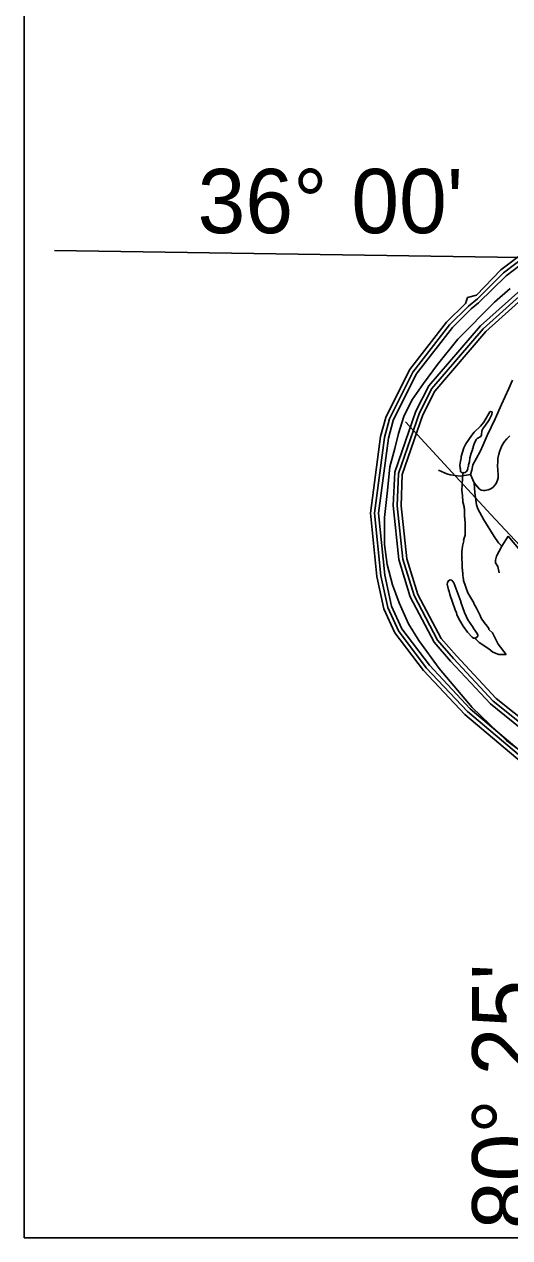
# Model space of a CAD drawing. Extents: x 1547597 to 1699558, y 810033 to 920809.
# Drawn here: x 1575503 to 1580417, y 811336 to 823612 of the extents above; entities that cross this region are included whole.
import ezdxf

# ---------------------------------------------------------------- set-up
doc = ezdxf.new("R2010")
doc.units = 0
for name, color, linetype in [('Exist Boundary Political CountyLine', 7, 'Continuous'), ('Exist Hydrographic Bay Label', 7, 'Continuous'), ('Exist Hydrographic Buffer Line', 7, 'Continuous'), ('Exist Hydrographic Misc Water Feature', 7, 'Continuous'), ('Exist Road Non-System Type 51', 7, 'Continuous'), ('Exist Utilities Electrical Transmission Line', 7, 'Continuous'), ('Map Preparation Inset Cut Line', 7, 'Continuous'), ('Map Preparation Longitude Latitude Label', 7, 'Continuous'), ('Map Preparation Longitude Latitude Lines', 7, 'Continuous')]:
    doc.layers.add(name, color=color, linetype=linetype)

msp = doc.modelspace()

# ---------------------------------------------------------------- linework, layer by layer
at = {"layer": 'Exist Boundary Political CountyLine'}
msp.add_lwpolyline([(1580420, 820938), (1580261, 820801), (1579890, 820425), (1579685, 820169), (1579543, 819979), (1579424, 819811), (1579345, 819644), (1579292, 819471), (1579252, 819321), (1579203, 819136), (1579179, 818897), (1579148, 818623), (1579148, 818349), (1579175, 818146), (1579230, 817943), (1579296, 817758), (1579393, 817546), (1579495, 817378), (1579702, 817095), (1580035, 816702), (1580384, 816366), (1580706, 816123)], dxfattribs=at)
at = {"layer": 'Exist Hydrographic Bay Label'}
for points in [[(1579989, 820848), (1580081, 820872), (1580326, 821127), (1580832, 821510), (1581236, 821755), (1581463, 821936)], [(1580733, 816467), (1580643, 816501), (1580280, 816791), (1579877, 817223), (1579722, 817400), (1579487, 817844), (1579375, 818205), (1579316, 818741), (1579328, 819056), (1579538, 819662), (1579657, 819902), (1580175, 820503), (1581096, 821331), (1581247, 821397)], [(1579007, 818668), (1579109, 819441), (1579162, 819634), (1579402, 820115), (1579777, 820599), (1579970, 820789), (1579989, 820848)], [(1583218, 814017), (1582356, 814517), (1581575, 815271), (1579961, 816630), (1579542, 817075), (1579255, 817455), (1579142, 817700), (1579072, 818027), (1579007, 818668)]]:
    msp.add_lwpolyline(points, dxfattribs=at)
at = {"layer": 'Exist Hydrographic Buffer Line'}
for points in [[(1581602, 815300), (1579988, 816659), (1579572, 817101), (1579290, 817476), (1579181, 817713), (1579111, 818033), (1579047, 818668), (1579149, 819433), (1579199, 819619), (1579437, 820093), (1579806, 820573), (1579998, 820760), (1580091, 820833), (1580352, 821097), (1580854, 821477)], [(1581630, 815329), (1580016, 816688), (1579603, 817127), (1579325, 817497), (1579219, 817726), (1579151, 818039), (1579087, 818667), (1579188, 819425), (1579237, 819605), (1579471, 820072), (1579836, 820546), (1580026, 820732), (1580101, 820795), (1580379, 821067), (1580877, 821444)], [(1581064, 821404), (1580121, 820562), (1579597, 819955), (1579466, 819698), (1579253, 819082), (1579236, 818744), (1579295, 818196), (1579410, 817821), (1579651, 817362), (1579817, 817170), (1580221, 816737), (1580593, 816439)], [(1581080, 821367), (1580148, 820532), (1579627, 819929), (1579502, 819680), (1579291, 819069), (1579276, 818742), (1579335, 818200), (1579448, 817833), (1579686, 817381), (1579847, 817196), (1580250, 816764), (1580618, 816470)]]:
    msp.add_lwpolyline(points, dxfattribs=at)
at = {"layer": 'Exist Hydrographic Misc Water Feature'}
for points in [[(1579941, 819078), (1579933, 819075), (1579921, 819086), (1579917, 819096), (1579918, 819112), (1579914, 819120), (1579912, 819152), (1579917, 819192), (1579925, 819224), (1579925, 819240), (1579951, 819328), (1579971, 819368), (1580033, 819454), (1580057, 819487), (1580122, 819548), (1580153, 819587), (1580216, 819690), (1580224, 819694), (1580238, 819690), (1580234, 819666), (1580207, 819610), (1580166, 819547), (1580148, 819525), (1580135, 819499), (1580131, 819459), (1580123, 819443), (1580088, 819422), (1580078, 819410), (1580058, 819368), (1580047, 819338), (1580047, 819330), (1580039, 819315), (1580039, 819306), (1580026, 819275), (1580013, 819226), (1580009, 819186), (1579998, 819155), (1579998, 819139), (1579994, 819131), (1579994, 819115), (1579983, 819091), (1579967, 819079), (1579953, 819076), (1579941, 819078)], [(1580381, 817235), (1580298, 817340), (1580242, 817455), (1580206, 817491), (1580204, 817499), (1580189, 817523), (1580157, 817560), (1580128, 817603), (1580118, 817632), (1580081, 817705), (1580052, 817752), (1580052, 817758), (1579994, 817862), (1579949, 817985), (1579950, 818001), (1579946, 818009), (1579942, 818041), (1579943, 818065), (1579939, 818073), (1579939, 818097), (1579935, 818105), (1579936, 818137), (1579934, 818153), (1579933, 818210), (1579935, 818217), (1579931, 818225), (1579932, 818274), (1579939, 818333), (1579951, 818385), (1579949, 818392), (1579964, 818445), (1579966, 818579), (1579962, 818595), (1579962, 818619), (1579959, 818627), (1579958, 818707), (1579954, 818716), (1579954, 818731), (1579943, 818780), (1579940, 818844), (1579931, 818896), (1579941, 819078)], [(1580069, 817401), (1580049, 817401), (1580035, 817412), (1579988, 817464), (1579945, 817523), (1579921, 817565), (1579900, 817596), (1579882, 817642), (1579879, 817658), (1579863, 817690), (1579809, 817843), (1579804, 817875), (1579796, 817892), (1579783, 817948), (1579785, 817963), (1579793, 817979), (1579807, 817989), (1579813, 817991), (1579829, 817989), (1579849, 817960), (1579920, 817773), (1579920, 817765), (1579959, 817661), (1579994, 817588), (1580041, 817521), (1580052, 817497), (1580088, 817449), (1580095, 817432), (1580097, 817424), (1580091, 817417), (1580069, 817401)], [(1580381, 817235), (1580305, 817235), (1580245, 817259), (1580205, 817295), (1580106, 817357), (1580073, 817393), (1580069, 817401)]]:
    msp.add_lwpolyline(points, dxfattribs=at)
at = {"layer": 'Exist Road Non-System Type 51'}
msp.add_line((1580336, 818332), (1580402, 818435), dxfattribs=at)
for points in [[(1580020, 819056), (1580034, 819100), (1580043, 819155), (1580118, 819290), (1580146, 819358), (1580189, 819451), (1580268, 819621), (1580334, 819764), (1580406, 819927), (1580444, 820011)], [(1580419, 819447), (1580388, 819417), (1580364, 819390), (1580341, 819354), (1580329, 819330), (1580317, 819297), (1580306, 819263), (1580297, 819219), (1580295, 819183), (1580294, 819147), (1580295, 819101), (1580299, 819053), (1580298, 819025), (1580294, 819001), (1580287, 818983), (1580279, 818967), (1580267, 818949), (1580248, 818928), (1580224, 818914), (1580198, 818903), (1580166, 818895), (1580152, 818895), (1580128, 818900), (1580108, 818912), (1580092, 818928), (1580055, 818974)], [(1579695, 819100), (1579757, 819074), (1579780, 819063), (1579815, 819055), (1579914, 819039), (1580020, 819056)], [(1580055, 818974), (1580020, 819056)], [(1580055, 818974), (1580062, 818871), (1580079, 818751), (1580092, 818709), (1580153, 818600), (1580260, 818431), (1580302, 818366), (1580319, 818349), (1580336, 818332)], [(1580336, 818332), (1580283, 818232), (1580271, 818192), (1580274, 818164), (1580297, 818126), (1580308, 818063)], [(1580402, 818435), (1580538, 818268), (1580587, 818211), (1580621, 818186), (1580653, 818179), (1580720, 818188), (1580767, 818190), (1580795, 818186), (1580857, 818148), (1580891, 818103), (1580910, 818061), (1580937, 818046), (1580982, 818073), (1581045, 818114), (1581094, 818130), (1581122, 818133)]]:
    msp.add_lwpolyline(points, dxfattribs=at)
at = {"layer": 'Exist Utilities Electrical Transmission Line'}
msp.add_lwpolyline([(1579363, 819591), (1580226, 818652), (1580862, 817972), (1581222, 817572), (1581606, 817157), (1581926, 816807), (1582196, 816511), (1582351, 816341), (1582649, 816243), (1582831, 816177), (1583443, 815969), (1584198, 815710), (1584715, 815536), (1585169, 815371), (1585727, 815170), (1586245, 814977), (1586402, 814917)], dxfattribs=at)
at = {"layer": 'Map Preparation Inset Cut Line'}
msp.add_lwpolyline([(1575503, 831307), (1641329, 831307), (1641329, 811336), (1575503, 811336)], close=True, dxfattribs=at)
at = {"layer": 'Map Preparation Longitude Latitude Lines'}
msp.add_lwpolyline([(1575807, 821323), (1580965, 821247), (1582935, 821220)], dxfattribs=at)

# ---------------------------------------------------------------- texts
at = {"layer": 'Map Preparation Longitude Latitude Label'}
msp.add_text("36° 00'", height=650, dxfattribs=at).set_placement((1577257, 821499))
msp.add_text("80° 25'", height=650, rotation=90, dxfattribs=at).set_placement((1580686, 811422))

doc.saveas('drawing.dxf')
